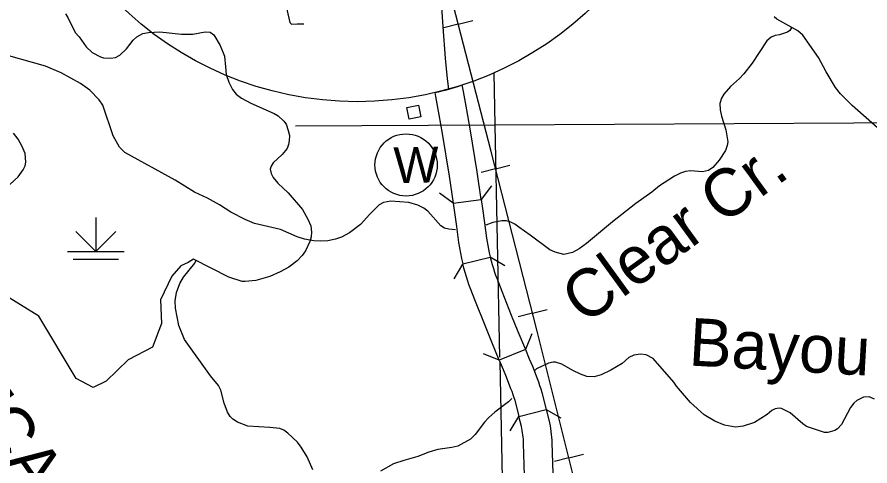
# Model space of a CAD drawing. Extents: x -19 to 366, y -4 to 359.
# Drawn here: x 158.436 to 159.865, y 175.42 to 176.172 of the extents above; entities that cross this region are included whole.
import ezdxf

# ---------------------------------------------------------------- set-up
doc = ezdxf.new("R2010")
doc.units = 0
for name, color, linetype in [('Level 10', 7, 'Continuous'), ('Level 26', 7, 'Continuous'), ('Level 31', 7, 'Continuous'), ('Level 35', 7, 'Continuous'), ('Level 37', 7, 'Continuous'), ('Level 40', 7, 'Continuous'), ('Level 44', 7, 'Continuous'), ('Level 47', 7, 'Continuous'), ('Level 5', 7, 'Continuous'), ('Level 56', 7, 'Continuous'), ('Level 57', 7, 'Continuous'), ('Level 60', 7, 'Continuous'), ('Level 63', 7, 'Continuous')]:
    doc.layers.add(name, color=color, linetype=linetype)

msp = doc.modelspace()

# ---------------------------------------------------------------- linework, layer by layer
at = {"layer": 'Level 10'}
for p, q in [((159.1668, 175.86), (159.2137, 175.8666)), ((159.1828, 175.7585), (159.2288, 175.7697)), ((159.2879, 175.6149), (159.2441, 175.5969)), ((159.2768, 175.5029), (159.3227, 175.5147))]:
    msp.add_line(p, q, dxfattribs=at)
for points in [[(159.0976, 176.3997), (159.1026, 176.3811), (159.1105, 176.3518), (159.1131, 176.3424), (159.1244, 176.2996), (159.1336, 176.2654), (159.1414, 176.2277), (159.1468, 176.1975), (159.1496, 176.156), (159.1533, 176.1035), (159.1566, 176.0686), (159.1593, 176.0515)], [(159.2137, 175.8666), (159.2072, 175.9127), (159.1953, 175.9849), (159.1896, 176.0165), (159.1841, 176.0477), (159.1821, 176.0584)], [(159.1364, 176.0456), (159.1375, 176.0393), (159.143, 176.0082), (159.1486, 175.9769), (159.1604, 175.9056), (159.1668, 175.86)], [(159.2137, 175.8666), (159.2158, 175.8514), (159.2193, 175.8275), (159.2228, 175.8017), (159.2271, 175.7769), (159.2287, 175.7701), (159.2288, 175.7697)], [(159.1668, 175.86), (159.1689, 175.8447), (159.1724, 175.8209), (159.176, 175.7945), (159.1807, 175.7673), (159.1828, 175.7585)], [(159.2288, 175.7697), (159.2304, 175.7636), (159.2323, 175.7572), (159.2342, 175.7508), (159.2363, 175.7445), (159.238, 175.7396), (159.2398, 175.7345), (159.2481, 175.7126), (159.2642, 175.6728), (159.2754, 175.6452), (159.2879, 175.6149)], [(159.2441, 175.5969), (159.2316, 175.6273), (159.2204, 175.655), (159.204, 175.6953), (159.1954, 175.7181), (159.1933, 175.7238), (159.1914, 175.7295), (159.1891, 175.7366), (159.1869, 175.7438), (159.1848, 175.7511), (159.1828, 175.7584), (159.1828, 175.7585)], [(159.2879, 175.6149), (159.2942, 175.5996), (159.2995, 175.587), (159.3075, 175.5665), (159.3096, 175.5607), (159.3116, 175.5548), (159.3135, 175.5489), (159.3154, 175.5429), (159.3227, 175.5147)], [(159.2441, 175.5969), (159.2505, 175.5815), (159.2555, 175.5693), (159.2631, 175.5499), (159.2649, 175.5449), (159.2667, 175.5397), (159.2685, 175.5343), (159.2699, 175.5299), (159.2768, 175.5029)], [(159.3227, 175.5147), (159.3273, 175.4969), (159.3283, 175.4921), (159.3292, 175.4873), (159.33, 175.4825), (159.3307, 175.4777), (159.3312, 175.4728), (159.3316, 175.468), (159.3319, 175.4631), (159.332, 175.459), (159.3343, 175.3899), (159.347, 175.2957), (159.3526, 175.2703)], [(159.3096, 175.2459), (159.3003, 175.2874), (159.2871, 175.3859), (159.2847, 175.4576), (159.2846, 175.4611), (159.2844, 175.4647), (159.2841, 175.4683), (159.2837, 175.4719), (159.2832, 175.4755), (159.2826, 175.4791), (159.2819, 175.4826), (159.2812, 175.4858), (159.2768, 175.5029)]]:
    msp.add_lwpolyline(points, dxfattribs=at)
msp.add_arc((159.0059, 176.5984), 0.568, 283.2733, 288.0713, dxfattribs=at)
at = {"layer": 'Level 31'}
msp.add_lwpolyline([(158.8761, 176.2424), (158.8784, 176.2306), (158.8853, 176.1972), (158.8933, 176.163), (158.8961, 176.1603), (158.9056, 176.1611), (158.9167, 176.161)], dxfattribs=at)
at = {"layer": 'Level 35'}
for points in [[(160.1607, 175.7789), (160.1126, 175.8173), (160.0977, 175.825), (160.0886, 175.8283), (160.0439, 175.8371), (160.014, 175.8469), (160.0042, 175.852), (159.9916, 175.8611), (159.9767, 175.8735), (159.9481, 175.9088), (159.9121, 175.9492), (159.9038, 175.9595), (159.8776, 175.9865), (159.8351, 176.0237), (159.8158, 176.0433), (159.8073, 176.0539), (159.7916, 176.0802), (159.7787, 176.1044), (159.7525, 176.1417), (159.744, 176.1492), (159.7092, 176.1688), (159.7044, 176.1725)], [(159.7339, 176.1554), (159.7306, 176.1495), (159.727, 176.1468), (159.7133, 176.1427), (159.7061, 176.1413), (159.6997, 176.1387), (159.692, 176.1321), (159.6676, 176.0947), (159.6539, 176.0769), (159.6465, 176.069), (159.6313, 176.056), (159.62, 176.0429), (159.6161, 176.036), (159.6136, 176.0271), (159.6142, 176.0165), (159.6161, 176.0061), (159.6237, 175.9834), (159.6267, 175.963), (159.626, 175.9567), (159.6231, 175.9483), (159.6124, 175.9324), (159.6015, 175.9198), (159.5947, 175.915), (159.5845, 175.9129), (159.5644, 175.9142), (159.5557, 175.9133), (159.5474, 175.9105), (159.5376, 175.9056), (159.5125, 175.8894), (159.4994, 175.8787), (159.4727, 175.8598), (159.4336, 175.8292), (159.39, 175.7929), (159.3777, 175.7837), (159.3666, 175.7775), (159.3524, 175.7744), (159.3378, 175.7779), (159.3286, 175.7821), (159.296, 175.8069), (159.2766, 175.8201), (159.2699, 175.8251), (159.2634, 175.8284), (159.2563, 175.8305), (159.2486, 175.8307), (159.2335, 175.8276), (159.2218, 175.8236)], [(158.9569, 175.7974), (158.944, 175.7964), (158.9336, 175.7972), (158.9176, 175.7999), (158.9054, 175.8039), (158.8775, 175.8164), (158.834, 175.8261), (158.8183, 175.8328), (158.7944, 175.8453), (158.7753, 175.8577), (158.7557, 175.8689), (158.7334, 175.8787), (158.7012, 175.899), (158.6172, 175.9451), (158.608, 175.9544), (158.5972, 175.9732), (158.58, 176.0243), (158.574, 176.0337), (158.5586, 176.0494), (158.5426, 176.061), (158.5105, 176.0787), (158.484, 176.0899), (158.4006, 176.1131)], [(159.1709, 175.8153), (159.1596, 175.8166), (159.1521, 175.8184), (159.1462, 175.8221), (159.1247, 175.8471), (159.1178, 175.8521), (159.1079, 175.8568), (159.0928, 175.8615), (159.0623, 175.8634), (159.0504, 175.8615), (159.0431, 175.8572), (159.0272, 175.8421), (159.0114, 175.8246), (158.9931, 175.8108), (158.9801, 175.8031), (158.9699, 175.7997), (158.9569, 175.7974)], [(158.932, 175.4131), (158.9225, 175.4353), (158.9124, 175.4514), (158.9062, 175.4595), (158.8902, 175.4748), (158.8833, 175.4798), (158.8764, 175.4825), (158.8597, 175.4845), (158.8227, 175.4866), (158.8056, 175.493), (158.7979, 175.4985), (158.7936, 175.5026), (158.789, 175.5099), (158.7834, 175.5248), (158.7775, 175.5467), (158.7738, 175.5548), (158.7605, 175.5707), (158.717, 175.6318), (158.7075, 175.6551), (158.702, 175.6842), (158.7011, 175.6968), (158.7037, 175.7107), (158.7093, 175.7256), (158.7155, 175.7365), (158.7341, 175.7596), (158.7367, 175.7646)], [(159.8725, 175.5316), (159.8635, 175.5354), (159.854, 175.5349), (159.8428, 175.5296), (159.8381, 175.5251), (159.8325, 175.5178), (159.8171, 175.4892), (159.8104, 175.4819), (159.8059, 175.479), (159.7944, 175.4757), (159.7885, 175.476), (159.7723, 175.4812), (159.7584, 175.4861), (159.7523, 175.4902), (159.7313, 175.5089), (159.717, 175.5163), (159.713, 175.5168), (159.7062, 175.5155), (159.7005, 175.5126), (159.6929, 175.506), (159.6713, 175.4927), (159.6523, 175.4865), (159.6398, 175.4849), (159.6213, 175.4884), (159.6049, 175.4947), (159.5875, 175.5054), (159.5644, 175.5262), (159.541, 175.5535), (159.5365, 175.5604), (159.5017, 175.5999), (159.4903, 175.6059), (159.4806, 175.6072), (159.4692, 175.6053), (159.4613, 175.6018), (159.4498, 175.5917), (159.4308, 175.5802), (159.415, 175.5727), (159.403, 175.569), (159.391, 175.5698), (159.3801, 175.5736), (159.3671, 175.5798), (159.349, 175.5903), (159.3383, 175.5937), (159.3341, 175.594), (159.3268, 175.5921), (159.3066, 175.5825), (159.3029, 175.5793)], [(159.265, 175.5329), (159.2596, 175.5275), (159.2366, 175.5099), (159.2267, 175.5011), (159.2195, 175.4932), (159.2037, 175.4723), (159.1957, 175.4649), (159.1745, 175.453), (159.1647, 175.4507), (159.1414, 175.4476), (159.1263, 175.4428), (159.1075, 175.4356), (159.0843, 175.4289), (159.0668, 175.4235), (159.045, 175.411)]]:
    msp.add_lwpolyline(points, dxfattribs=at)
at = {"layer": 'Level 37'}
for points in [[(159.2308, 175.8893), (159.2137, 175.8666)], [(159.1668, 175.86), (159.1441, 175.8771)], [(159.2287, 175.7701), (159.2533, 175.7558)], [(159.1686, 175.7335), (159.1829, 175.7581)], [(159.2988, 175.6411), (159.2879, 175.6149)], [(159.2441, 175.5969), (159.2179, 175.6078)], [(159.3227, 175.5147), (159.3471, 175.5003)], [(159.2624, 175.4785), (159.2768, 175.5029)]]:
    msp.add_lwpolyline(points, dxfattribs=at)
at = {"layer": 'Level 40'}
for p, q in [((159.1755, 176.1602), (159.1997, 176.1664)), ((159.1755, 176.1602), (159.1513, 176.1539)), ((159.2377, 175.918), (159.2619, 175.9242)), ((159.2377, 175.918), (159.2135, 175.9118)), ((159.2999, 175.6759), (159.3241, 175.6821)), ((159.2999, 175.6759), (159.2756, 175.6696)), ((159.3606, 175.4334), (159.3849, 175.4394)), ((159.3606, 175.4334), (159.3364, 175.4273))]:
    msp.add_line(p, q, dxfattribs=at)
for points in [[(159.7322, 173.9801), (159.6801, 174.1815), (159.6029, 174.4802), (159.5293, 174.7686), (159.4557, 175.0621), (159.3791, 175.3597), (159.3075, 175.646), (159.2303, 175.9467), (159.1547, 176.2412), (159.0962, 176.4653)], [(159.7322, 173.9801), (159.6801, 174.1815), (159.6029, 174.4802), (159.5293, 174.7686), (159.4557, 175.0621), (159.3791, 175.3597), (159.3075, 175.646), (159.2303, 175.9467), (159.1547, 176.2412)]]:
    msp.add_lwpolyline(points, dxfattribs=at)
at = {"layer": 'Level 44'}
for p, q in [((158.5686, 175.8363), (158.5686, 175.7795)), ((158.5686, 175.7795), (158.5351, 175.8129)), ((158.5686, 175.7795), (158.6021, 175.8129)), ((158.5212, 175.7795), (158.6159, 175.7795)), ((158.5307, 175.7666), (158.6065, 175.7666))]:
    msp.add_line(p, q, dxfattribs=at)
at = {"layer": 'Level 47'}
for points in [[(158.5175, 176.1775), (158.5216, 176.1716), (158.534, 176.1461), (158.5406, 176.1388), (158.552, 176.1225), (158.5622, 176.113), (158.576, 176.1053), (158.581, 176.104), (158.5931, 176.1031), (158.6012, 176.1046), (158.6084, 176.1085), (158.6196, 176.1188), (158.6309, 176.1336), (158.637, 176.139)], [(158.637, 176.139), (158.6473, 176.1445), (158.6566, 176.1466), (158.6754, 176.1473), (158.712, 176.1436), (158.7309, 176.1437), (158.7515, 176.1473), (158.7601, 176.1469), (158.7662, 176.1423), (158.7768, 176.1247), (158.7839, 176.1066), (158.7857, 176.089), (158.7865, 176.0757), (158.7911, 176.0629), (158.7975, 176.0508), (158.8037, 176.043), (158.8126, 176.0361), (158.8279, 176.0281), (158.8668, 176.0105), (158.8739, 176.0065), (158.883, 175.9979), (158.8869, 175.9925), (158.8906, 175.9819), (158.8927, 175.9736), (158.8924, 175.9649), (158.8912, 175.9586), (158.8887, 175.9521), (158.8805, 175.9417), (158.8652, 175.9276), (158.8619, 175.9224), (158.8605, 175.9175), (158.8619, 175.9101), (158.8656, 175.9031), (158.8732, 175.8938), (158.8903, 175.8778), (158.9147, 175.8497), (158.9237, 175.8336), (158.9284, 175.8223), (158.9296, 175.8115), (158.9289, 175.8037), (158.927, 175.7961), (158.9195, 175.7802), (158.9141, 175.7727), (158.9057, 175.7638), (158.8917, 175.7529), (158.8774, 175.7451), (158.8598, 175.7376), (158.8362, 175.7305), (158.8184, 175.7289), (158.8133, 175.7291), (158.791, 175.7363), (158.7321, 175.7664), (158.7231, 175.7609), (158.7109, 175.7554), (158.6959, 175.7377), (158.6768, 175.6982)], [(158.4242, 175.8917), (158.4382, 175.9045), (158.4468, 175.916), (158.4499, 175.9227), (158.4511, 175.9288), (158.4503, 175.9434), (158.4451, 175.9553), (158.4381, 175.9675), (158.4307, 175.9774)], [(158.6768, 175.6982), (158.6782, 175.6588), (158.6631, 175.619), (158.6224, 175.5975), (158.5857, 175.5621), (158.5639, 175.5512), (158.5354, 175.5662), (158.4728, 175.671), (158.4115, 175.7091)]]:
    msp.add_lwpolyline(points, dxfattribs=at)
at = {"layer": 'Level 5'}
for points in [[(159.2349, 176.0786), (159.2366, 175.991)], [(160.2386, 175.9964), (159.2366, 175.991)], [(159.2366, 175.991), (158.9029, 175.9893)], [(159.2366, 175.991), (159.2446, 175.6021)], [(159.2448, 175.5946), (159.2528, 175.2042)]]:
    msp.add_lwpolyline(points, dxfattribs=at)
at = {"layer": 'Level 56'}
msp.add_lwpolyline([(159.1087, 176.0245), (159.1127, 176.0052), (159.0933, 176.0011), (159.0893, 176.0204)], close=True, dxfattribs=at)
at = {"layer": 'Level 57'}
msp.add_circle((159.088, 175.9243), 0.0521, dxfattribs=at)
at = {"layer": 'Level 60'}
for points in [[(168.7902, 2.2442), (168.5607, 10.8615), (168.3304, 19.479), (168.0993, 28.0965), (167.8673, 36.7142), (167.6346, 45.3321), (167.4011, 53.95), (167.1668, 62.5681), (166.9316, 71.1863), (166.6957, 79.8047), (166.459, 88.4232), (166.2215, 97.0418), (165.9832, 105.6605), (165.7441, 114.2794), (165.5043, 122.8984), (165.2636, 131.5176), (165.0221, 140.1368), (164.7799, 148.7563), (164.5369, 157.3758), (164.2931, 165.9955), (164.0485, 174.6153), (163.8031, 183.2352), (163.5569, 191.8553), (163.31, 200.4755), (163.0623, 209.0959), (162.8138, 217.7164), (162.5645, 226.337), (162.3145, 234.9577), (162.0637, 243.5786), (161.8121, 252.1997), (161.5597, 260.8208), (161.3066, 269.4421), (161.0527, 278.0636), (160.798, 286.6851), (160.5426, 295.3068), (160.2864, 303.9287), (160.0294, 312.5507), (159.7717, 321.1728), (159.5132, 329.7951), (159.2539, 338.4175), (158.9939, 347.04)], [(161.4532, 2.0533), (161.2336, 10.6702), (161.0133, 19.2873), (160.7922, 27.9044), (160.5704, 36.5217), (160.3478, 45.1392), (160.1245, 53.7568), (159.9003, 62.3745), (159.6754, 70.9923), (159.4498, 79.6103), (159.2234, 88.2284), (158.9962, 96.8466), (158.7683, 105.465), (158.5396, 114.0835), (158.3102, 122.7022), (158.08, 131.321), (157.849, 139.9399), (157.6173, 148.559), (157.3849, 157.1782), (157.1517, 165.7975), (156.9177, 174.417), (156.683, 183.0366), (156.511, 189.3363)], [(0, 172.2839), (7.1335, 172.2883), (14.267, 172.3015), (21.4005, 172.3236), (28.5339, 172.3544), (35.6673, 172.3941), (42.8006, 172.4426), (49.9339, 172.4999), (57.0671, 172.566), (64.2002, 172.6409), (71.3332, 172.7246), (78.4661, 172.8172), (85.5989, 172.9186), (92.7315, 173.0287), (99.8641, 173.1477), (106.9964, 173.2755), (114.1286, 173.4122), (121.2606, 173.5576), (128.3925, 173.7119), (135.5241, 173.8749), (142.6555, 174.0468), (149.7867, 174.2275), (156.9177, 174.417), (164.0485, 174.6153), (171.179, 174.8224), (178.3092, 175.0383), (185.4392, 175.2631), (192.5688, 175.4966), (199.6982, 175.739), (206.8273, 175.9902), (213.9561, 176.2502), (221.0845, 176.5189), (228.2126, 176.7965), (235.3404, 177.083), (242.4677, 177.3782), (249.5948, 177.6822), (256.7214, 177.995), (263.8476, 178.3167), (270.9735, 178.6471), (278.0989, 178.9863), (285.2239, 179.3344), (292.3485, 179.6912), (299.4726, 180.0569), (306.5963, 180.4314), (313.7195, 180.8146), (320.8422, 181.2067), (327.9644, 181.6076), (335.0862, 182.0172), (342.2074, 182.4357)]]:
    msp.add_spline(points, degree=3, dxfattribs=at)
at = {"layer": 'Level 63'}
msp.add_circle((159.0059, 176.5984), 0.568, dxfattribs=at)

# ---------------------------------------------------------------- texts
at = {"layer": 'Level 26'}
msp.add_text('FCA', height=0.08, rotation=305.0896, dxfattribs=at).set_placement((158.3311, 175.5434))
at = {"layer": 'Level 35'}
for s, rotation, p in [('Clear Cr.', 35.9609, (159.3869, 175.655)), ('Bayou', 356.7581, (159.5604, 175.5883))]:
    msp.add_text(s, height=0.08, rotation=rotation, dxfattribs=at).set_placement(p)
at = {"layer": 'Level 57'}
msp.add_text('W', height=0.06, rotation=1.0358, dxfattribs=at).set_placement((159.0675, 175.8939))

doc.saveas('drawing.dxf')
